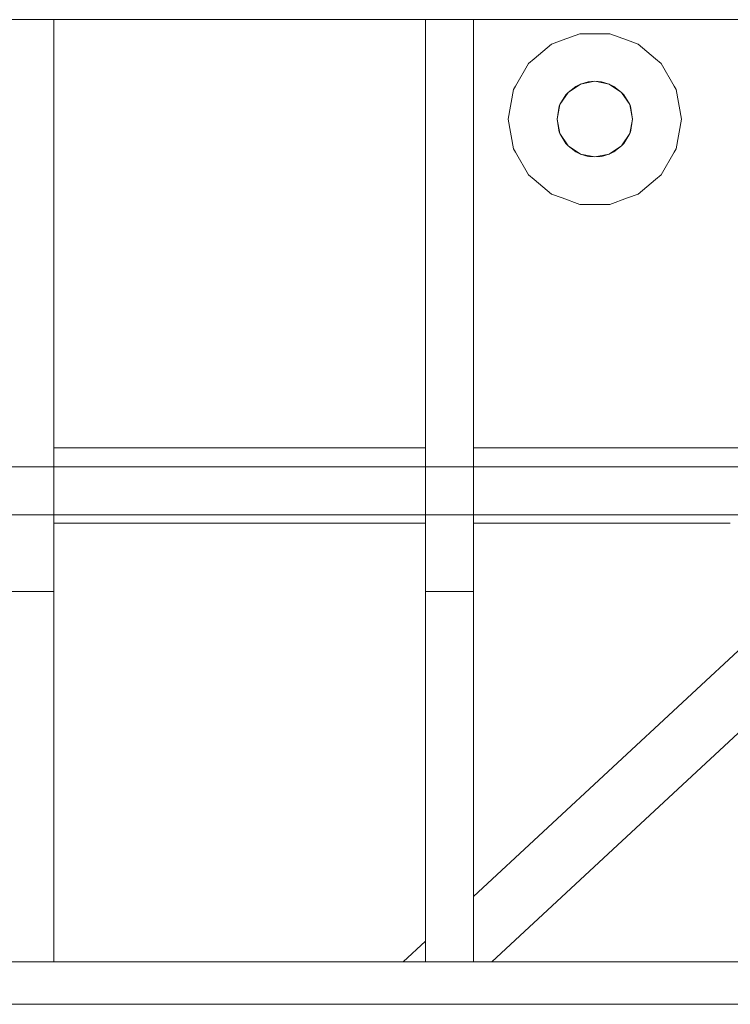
# Model space of a CAD drawing. Header units: millimetres. Extents: x 53746 to 116821, y -810352 to -765802.
# Tile 284 of 347: x 89977 to 90917, y -773224 to -771922. Entities that reach past the tile are written whole.
import ezdxf

# ---------------------------------------------------------------- set-up
doc = ezdxf.new("R2010")
doc.units = ezdxf.units.MM
doc.header["$MEASUREMENT"] = 0
for name, color, linetype, lineweight in [('Main Cradle Rails', 7, 'Continuous', 0), ('Side Cradle Stbd', 7, 'Continuous', 0), ('Side Cradle Tower Platform', 7, 'Continuous', 0), ('Tank and Accumulators', 7, 'Continuous', 0)]:
    doc.layers.add(name, color=color, linetype=linetype, lineweight=lineweight)

# ---------------------------------------------------------------- blocks, each defined once
blk = doc.blocks.new('*U57')
at = {"layer": 'Side Cradle Stbd', "color": 7, "linetype": 'Continuous', "lineweight": 0}
for p, q in [((5230.3, 15589.3), (4738.8, 15589.3)), ((5785.3, 15589.3), (5293.8, 15589.3)), ((5230.3, 15489.3), (4738.8, 15489.3)), ((5633.5, 15489.3), (5293.8, 15489.3)), ((5725.8, 15397.1), (5293.8, 14995.9)), ((5782.4, 15340.5), (5318.1, 14909.3)), ((5230.3, 14936.9), (5200.6, 14909.3))]:
    blk.add_line(p, q, dxfattribs=at)
at = {"layer": 'Side Cradle Tower Platform', "color": 7, "linetype": 'Continuous', "lineweight": 0}
for p, q in [((5704.3, 16155.3), (3073.8, 16155.3)), ((4738.8, 15399), (4738.8, 16155.3)), ((4738.8, 16155.3), (4738.8, 16155.3)), ((5230.3, 16155.3), (5230.3, 15399)), ((5293.8, 15399), (5293.8, 16155.3)), ((5293.8, 16155.3), (5293.8, 16155.3)), ((9134.8, 15564), (3073.8, 15564)), ((3073.8, 15500.5), (9134.8, 15500.5)), ((4738.8, 15500.5), (4738.8, 15500.5)), ((5293.8, 15500.5), (5293.8, 15500.5)), ((4738.8, 15399), (4675.3, 15399)), ((4738.8, 14909.3), (4738.8, 15399)), ((5293.8, 15399), (5230.3, 15399)), ((5230.3, 14909.3), (5230.3, 15399)), ((5293.8, 14909.3), (5293.8, 15399)), ((3073.8, 14909.3), (6104.3, 14909.3)), ((3060.3, 14853.3), (9148.3, 14853.3))]:
    blk.add_line(p, q, dxfattribs=at)
at = {"layer": 'Tank and Accumulators', "color": 7, "linetype": 'Continuous', "lineweight": 0}
for p, q in [((5349.2, 16067.2), (5346.7, 16062.9)), ((5418.9, 16059.1), (5408.1, 16042.9)), ((5407.3, 16006.7), (5404.3, 16023.8))]:
    blk.add_line(p, q, dxfattribs=at)
at = {"layer": 'Tank and Accumulators', "color": 7, "linetype": 'Continuous', "lineweight": 0, "flags": 128}
for points in [[(5346.7, 16062.9), (5339.8, 16023.8), (5346.7, 15984.6), (5349.2, 15980.3), (5366.6, 15950.2), (5374.2, 15943.8), (5397, 15924.6), (5411, 15919.5), (5434.4, 15911), (5454.3, 15911), (5474.2, 15911), (5497.6, 15919.5), (5511.5, 15924.6), (5534.4, 15943.8), (5542, 15950.2), (5559.4, 15980.3), (5561.9, 15984.6), (5568.8, 16023.8), (5561.9, 16062.9), (5559.4, 16067.2), (5542, 16097.4), (5534.4, 16103.7), (5511.5, 16122.9), (5497.6, 16128), (5474.2, 16136.5), (5454.3, 16136.5), (5434.4, 16136.5), (5411, 16128), (5397, 16122.9), (5374.2, 16103.7), (5366.6, 16097.4), (5349.2, 16067.2)], [(5408.1, 16042.9), (5404.3, 16023.8), (5408.1, 16004.6), (5418.9, 15988.4), (5435.2, 15977.6), (5454.3, 15973.8), (5473.4, 15977.6), (5489.7, 15988.4), (5500.5, 16004.6), (5504.3, 16023.8), (5500.5, 16042.9), (5489.7, 16059.1), (5473.4, 16070), (5454.3, 16073.8), (5435.2, 16070), (5418.9, 16059.1)], [(5418.9, 16059.1), (5429.3, 16067.1), (5435.2, 16070)], [(5435.2, 16070), (5445.6, 16073), (5454.3, 16073.8)], [(5454.3, 16073.8), (5463, 16073), (5473.4, 16070)], [(5473.4, 16070), (5479.3, 16067.1), (5489.7, 16059.1)], [(5408.1, 16042.9), (5416, 16055.9), (5418.9, 16059.1)], [(5489.7, 16059.1), (5492.6, 16055.9), (5500.5, 16042.9)], [(5404.3, 16023.8), (5407.3, 16040.9), (5407.3, 16040.9)], [(5407.3, 16040.9), (5407.3, 16040.9), (5408.1, 16042.9)], [(5500.5, 16042.9), (5501.3, 16040.9), (5504.3, 16023.8)], [(5504.3, 16023.8), (5501.3, 16006.7), (5500.5, 16004.6)], [(5407.3, 16006.7), (5407.3, 16006.7), (5408.1, 16004.6)], [(5408.1, 16004.6), (5416, 15991.6), (5416, 15991.6)], [(5500.5, 16004.6), (5492.6, 15991.6), (5489.7, 15988.4)], [(5418.9, 15988.4), (5416, 15991.6), (5416, 15991.6)], [(5435.2, 15977.6), (5429.3, 15980.5), (5418.9, 15988.4)], [(5454.3, 15973.8), (5445.6, 15974.5), (5435.2, 15977.6)], [(5473.4, 15977.6), (5463, 15974.5), (5454.3, 15973.8)], [(5489.7, 15988.4), (5479.3, 15980.5), (5473.4, 15977.6)]]:
    blk.add_lwpolyline(points, dxfattribs=at)

msp = doc.modelspace()

# ---------------------------------------------------------------- block references
at = {"layer": 'Main Cradle Rails', "color": 7, "linetype": 'Continuous', "lineweight": 0}
msp.add_blockref('*U57', (85283.05, -788076.95), dxfattribs=at)

doc.saveas('drawing.dxf')
